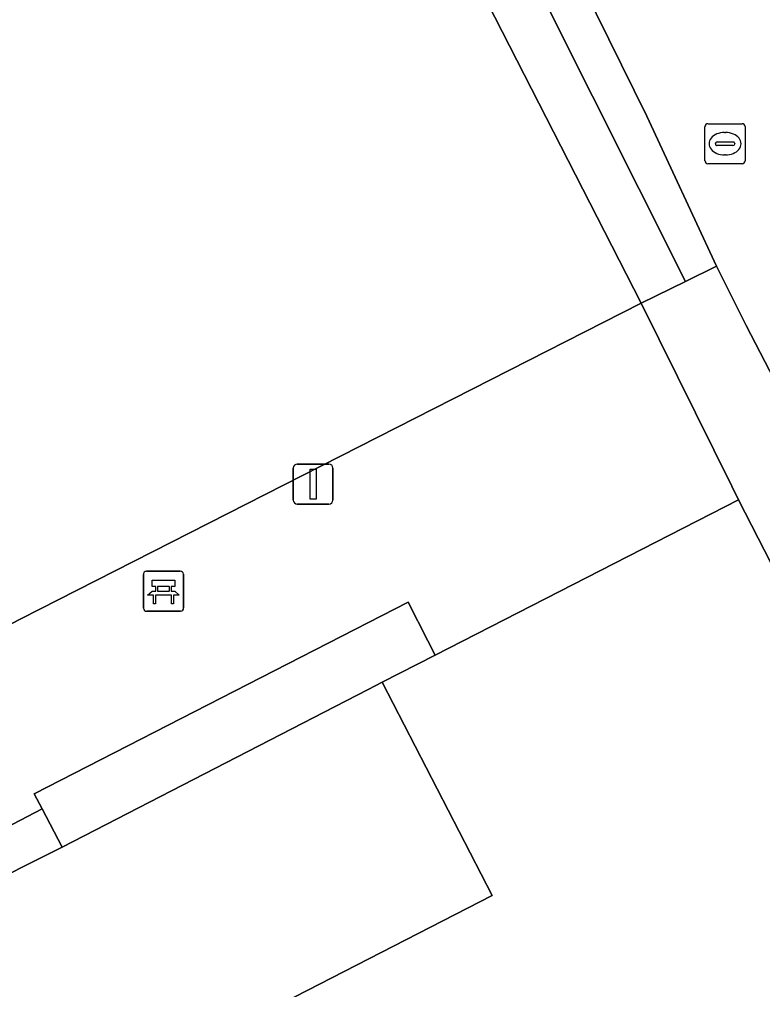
# Model space of a CAD drawing. Extents: x 158835 to 160077, y 386387 to 387778.
# Drawn here: x 159430.13 to 159448.69, y 387475.61 to 387499.85 of the extents above; entities that cross this region are included whole.
import ezdxf

# ---------------------------------------------------------------- set-up
doc = ezdxf.new("R2010")
doc.units = 0
for name, color, linetype in [('IMGEO_Bank', 7, 'Continuous'), ('IMGEO_Groenvoorziening', 7, 'Continuous'), ('IMGEO_Haag', 7, 'Continuous'), ('IMGEO_Hek', 7, 'Continuous'), ('IMGEO_Lichtmast', 7, 'Continuous'), ('IMGEO_Muur', 7, 'Continuous'), ('IMGEO_Pand', 7, 'Continuous'), ('IMGEO_Parkeervlak_open', 7, 'Continuous'), ('IMGEO_Rioolput', 7, 'Continuous'), ('IMGEO_Terreindeel_gesloten', 7, 'Continuous'), ('IMGEO_Terreindeel_open', 7, 'Continuous'), ('IMGEO_Voetpad_halfverhard', 7, 'Continuous'), ('IMGEO_Voetpad_open', 7, 'Continuous')]:
    doc.layers.add(name, color=color, linetype=linetype)

msp = doc.modelspace()

# ---------------------------------------------------------------- linework, layer by layer
at = {"layer": 'IMGEO_Bank'}
for p, q in [((159433.307, 387486.063), (159434.148, 387486.063)), ((159434.148, 387486.063), (159433.307, 387486.063)), ((159433.232, 387485.138), (159433.232, 387485.979)), ((159433.232, 387485.979), (159433.232, 387485.138)), ((159434.232, 387485.988), (159434.232, 387485.147)), ((159434.232, 387485.147), (159434.232, 387485.988)), ((159433.541, 387485.569), (159433.541, 387485.675)), ((159433.585, 387485.675), (159433.585, 387485.569)), ((159433.873, 387485.681), (159433.591, 387485.681)), ((159433.591, 387485.563), (159433.873, 387485.563)), ((159433.879, 387485.569), (159433.879, 387485.675)), ((159433.923, 387485.675), (159433.923, 387485.569)), ((159433.929, 387485.461), (159433.536, 387485.461)), ((159434.157, 387485.063), (159433.316, 387485.063)), ((159433.316, 387485.063), (159434.157, 387485.063))]:
    msp.add_line(p, q, dxfattribs=at)
for points in [[(159433.535, 387485.681), (159433.449, 387485.681), (159433.449, 387485.842), (159434.012, 387485.842), (159434.012, 387485.681), (159433.929, 387485.681)], [(159433.479, 387485.461), (159433.337, 387485.461), (159433.449, 387485.563), (159433.535, 387485.563)], [(159433.929, 387485.563), (159434.012, 387485.563), (159434.124, 387485.461), (159433.985, 387485.461)], [(159433.529, 387485.454), (159433.529, 387485.247), (159433.486, 387485.247), (159433.486, 387485.454)], [(159433.979, 387485.454), (159433.979, 387485.247), (159433.935, 387485.247), (159433.935, 387485.454)]]:
    msp.add_lwpolyline(points, dxfattribs=at)
for centre, radius, start, end in [((159433.31, 387485.985), 0.0779, 92.4484, 184.2845), ((159433.31, 387485.985), 0.0779, 92.4484, 184.2845), ((159434.154, 387485.985), 0.0779, 2.4484, 94.2845), ((159434.154, 387485.985), 0.0779, 2.4484, 94.2845), ((159433.534, 387485.674), 0.00671, 2.8957, 87.1043), ((159433.534, 387485.57), 0.00671, 272.8957, 357.1043), ((159433.591, 387485.674), 0.00671, 92.8957, 177.1043), ((159433.591, 387485.57), 0.00671, 182.8957, 267.1043), ((159433.873, 387485.674), 0.00671, 2.8957, 87.1043), ((159433.873, 387485.57), 0.00671, 272.8957, 357.1043), ((159433.93, 387485.674), 0.00671, 92.8957, 177.1043), ((159433.93, 387485.57), 0.00671, 182.8957, 267.1043), ((159433.479, 387485.454), 0.00671, 2.8957, 87.1043), ((159433.536, 387485.454), 0.00671, 92.8957, 177.1043), ((159433.928, 387485.454), 0.00671, 2.8957, 87.1043), ((159433.985, 387485.454), 0.00671, 92.8957, 177.1043), ((159433.31, 387485.141), 0.0779, 182.4484, 274.2845), ((159433.31, 387485.141), 0.0779, 182.4484, 274.2845), ((159434.154, 387485.141), 0.0779, 272.4484, 4.2845), ((159434.154, 387485.141), 0.0779, 272.4484, 4.2845)]:
    msp.add_arc(centre, radius, start, end, dxfattribs=at)
at = {"layer": 'IMGEO_Groenvoorziening'}
for points in [[(159430.221, 387528.939), (159427.607, 387527.602), (159340.205, 387482.451), (159340.944, 387481.015), (159395.673, 387374.62), (159398.243, 387375.923), (159398.178, 387376.051), (159395.923, 387374.884), (159395.654, 387375.421), (159393.496, 387379.729), (159341.337, 387480.909), (159340.7, 387482.286), (159371.792, 387498.281), (159394.835, 387509.951), (159428.108, 387527.137), (159427.976, 387527.408), (159429.314, 387528.092), (159446.763, 387493.302), (159447.542, 387493.687), (159445.802, 387497.431), (159441.37, 387506.416), (159436.88, 387515.519), (159434.254, 387520.843), (159431.978, 387525.431)], [(159440.335, 387484.321), (159439.842, 387485.293), (159430.507, 387480.499), (159430.704, 387480.123), (159431.203, 387479.171), (159438.84, 387483.107), (159439.196, 387483.29), (159440.515, 387483.966)]]:
    msp.add_lwpolyline(points, close=True, dxfattribs=at)
at = {"layer": 'IMGEO_Haag'}
msp.add_lwpolyline([(159431.978, 387525.431), (159430.221, 387528.939), (159427.607, 387527.602), (159340.205, 387482.451), (159340.944, 387481.015), (159395.673, 387374.62), (159398.243, 387375.923), (159398.178, 387376.051), (159395.923, 387374.884), (159395.654, 387375.421), (159393.496, 387379.729), (159341.337, 387480.909), (159340.7, 387482.286), (159371.792, 387498.281), (159394.835, 387509.951), (159428.108, 387527.137), (159427.976, 387527.408), (159429.314, 387528.092), (159446.763, 387493.302), (159447.542, 387493.687), (159445.802, 387497.431), (159441.37, 387506.416), (159436.88, 387515.519), (159434.254, 387520.843)], close=True, dxfattribs=at)
at = {"layer": 'IMGEO_Hek'}
for points in [[(159446.763, 387493.302), (159447.542, 387493.687)], [(159447.542, 387493.687), (159448.279, 387492.206)], [(159445.663, 387492.758), (159446.763, 387493.302)], [(159445.663, 387492.758), (159430.172, 387484.87)], [(159448.279, 387492.206), (159449.211, 387490.405)]]:
    msp.add_lwpolyline(points, dxfattribs=at)
at = {"layer": 'IMGEO_Lichtmast'}
for p, q in [((159437.073, 387488.74), (159437.863, 387488.74)), ((159437.863, 387488.74), (159437.073, 387488.74)), ((159436.973, 387487.84), (159436.973, 387488.64)), ((159436.973, 387488.64), (159436.973, 387487.84)), ((159437.963, 387488.64), (159437.963, 387487.84)), ((159437.963, 387487.84), (159437.963, 387488.64)), ((159437.863, 387487.74), (159437.073, 387487.74)), ((159437.073, 387487.74), (159437.863, 387487.74))]:
    msp.add_line(p, q, dxfattribs=at)
msp.add_lwpolyline([(159437.393, 387488.615), (159437.543, 387488.615), (159437.543, 387487.865), (159437.393, 387487.865), (159437.393, 387488.615)], dxfattribs=at)
for centre, start, end in [((159437.073, 387488.64), 90, 180), ((159437.073, 387488.64), 90, 180), ((159437.863, 387488.64), 0, 90), ((159437.863, 387488.64), 360, 90), ((159437.073, 387487.84), 180, 270), ((159437.073, 387487.84), 180, 270), ((159437.863, 387487.84), 270, 0), ((159437.863, 387487.84), 270, 0)]:
    msp.add_arc(centre, 0.1, start, end, dxfattribs=at)
at = {"layer": 'IMGEO_Muur'}
for points in [[(159430.704, 387480.123), (159430.507, 387480.499), (159439.842, 387485.293), (159440.335, 387484.321)], [(159440.335, 387484.321), (159440.515, 387483.966)], [(159438.84, 387483.107), (159431.203, 387479.171)], [(159439.196, 387483.29), (159438.84, 387483.107)], [(159431.203, 387479.171), (159430.704, 387480.123)]]:
    msp.add_lwpolyline(points, dxfattribs=at)
at = {"layer": 'IMGEO_Pand'}
msp.add_lwpolyline([(159456.716, 387471.031), (159448.09, 387487.848), (159440.515, 387483.966), (159439.196, 387483.29), (159441.937, 387477.959), (159433.931, 387473.843), (159437.107, 387467.655), (159436.977, 387467.577), (159437.575, 387466.42), (159437.706, 387466.493), (159439.688, 387462.637), (159443.07, 387464.325), (159443.976, 387464.813), (159447.714, 387466.711), (159448.49, 387465.189), (159448.917, 387464.352), (159451.335, 387459.608), (159452.675, 387460.292), (159460.232, 387464.176)], close=True, dxfattribs=at)
at = {"layer": 'IMGEO_Parkeervlak_open'}
msp.add_lwpolyline([(159474.459, 387522.541), (159474.335, 387522.48), (159441.37, 387506.416), (159445.802, 387497.431), (159447.542, 387493.687), (159448.279, 387492.206), (159449.211, 387490.405), (159451.089, 387486.775), (159455.025, 387488.752), (159449.96, 387498.31), (159447.624, 387502.964), (159479.315, 387518.405), (159479.13, 387518.779)], dxfattribs=at)
at = {"layer": 'IMGEO_Rioolput'}
for p, q in [((159447.254, 387496.318), (159447.254, 387497.17)), ((159447.329, 387497.244), (159448.181, 387497.244)), ((159448.255, 387497.17), (159448.255, 387496.318)), ((159447.742, 387497.024), (159447.767, 387497.024)), ((159447.513, 387496.738), (159447.513, 387496.75)), ((159447.951, 387496.701), (159447.553, 387496.701)), ((159447.556, 387496.787), (159447.954, 387496.787)), ((159447.997, 387496.75), (159447.997, 387496.738)), ((159447.765, 387496.464), (159447.74, 387496.464)), ((159448.181, 387496.244), (159447.329, 387496.244))]:
    msp.add_line(p, q, dxfattribs=at)
for points in [[(159447.254, 387496.318), (159447.254, 387497.17)], [(159447.329, 387497.244), (159448.181, 387497.244)], [(159448.255, 387497.17), (159448.255, 387496.318)], [(159448.181, 387496.244), (159447.329, 387496.244)]]:
    msp.add_lwpolyline(points, dxfattribs=at)
for centre, radius, start, end in [((159447.331, 387497.168), 0.0765, 91.552, 178.448), ((159447.331, 387497.168), 0.0765, 91.552, 178.448), ((159448.179, 387497.168), 0.0765, 1.552, 88.448), ((159448.179, 387497.168), 0.0765, 1.552, 88.448), ((159447.553, 387496.747), 0.0403, 85.8775, 175.7526), ((159447.55, 387496.737), 0.0366, 178.938, 274.7102), ((159447.954, 387496.744), 0.043, 264.8664, 352.4533), ((159447.958, 387496.749), 0.0386, 1.7309, 96.639), ((159447.331, 387496.32), 0.0765, 181.552, 268.448), ((159447.331, 387496.32), 0.0765, 181.552, 268.448), ((159448.179, 387496.32), 0.0765, 271.552, 358.448), ((159448.179, 387496.32), 0.0765, 271.552, 358.448)]:
    msp.add_arc(centre, radius, start, end, dxfattribs=at)
for centre, major_axis, ratio, start_param, end_param in [((159447.741, 387496.744), (-0.387, 0.002), 0.722429, 4.712389, 7.853982), ((159447.766, 387496.744), (-0.39, 0.002), 0.717154, 1.570796, 4.712389)]:
    msp.add_ellipse(centre, major_axis=major_axis, ratio=ratio, start_param=start_param, end_param=end_param, dxfattribs=at)
at = {"layer": 'IMGEO_Terreindeel_gesloten'}
msp.add_lwpolyline([(159431.203, 387479.171), (159430.704, 387480.123), (159428.481, 387478.968), (159428.956, 387478.043)], close=True, dxfattribs=at)
at = {"layer": 'IMGEO_Terreindeel_open'}
msp.add_lwpolyline([(159429.965, 387523.467), (159397.168, 387506.716), (159412.829, 387475.999), (159428.337, 387483.923), (159430.172, 387484.87), (159445.663, 387492.758)], close=True, dxfattribs=at)
at = {"layer": 'IMGEO_Voetpad_halfverhard'}
msp.add_lwpolyline([(159445.663, 387492.758), (159446.763, 387493.302), (159429.314, 387528.092), (159427.976, 387527.408), (159428.108, 387527.137), (159428.873, 387525.564), (159429.965, 387523.467)], close=True, dxfattribs=at)
at = {"layer": 'IMGEO_Voetpad_open'}
for points in [[(159414.88, 387472.493), (159428.271, 387479.377), (159428.481, 387478.968), (159430.704, 387480.123), (159430.507, 387480.499), (159439.842, 387485.293), (159440.335, 387484.321), (159440.515, 387483.966), (159448.09, 387487.848), (159447.922, 387488.191), (159445.663, 387492.758), (159430.172, 387484.87), (159428.337, 387483.923), (159412.829, 387475.999), (159397.168, 387506.716), (159396.099, 387508.813), (159393.287, 387507.378), (159401.198, 387491.862), (159402.122, 387490.094), (159410.035, 387474.573)], [(159433.931, 387473.843), (159441.937, 387477.959), (159439.196, 387483.29), (159438.84, 387483.107), (159431.203, 387479.171), (159428.956, 387478.043), (159423.204, 387475.092)]]:
    msp.add_lwpolyline(points, dxfattribs=at)
msp.add_lwpolyline([(159447.542, 387493.687), (159446.763, 387493.302), (159445.663, 387492.758), (159447.922, 387488.191), (159448.09, 387487.848), (159456.716, 387471.031), (159458.542, 387471.874), (159458.326, 387472.326), (159449.694, 387489.108), (159449.087, 387490.337), (159449.211, 387490.405), (159448.279, 387492.206)], close=True, dxfattribs=at)

doc.saveas('drawing.dxf')
